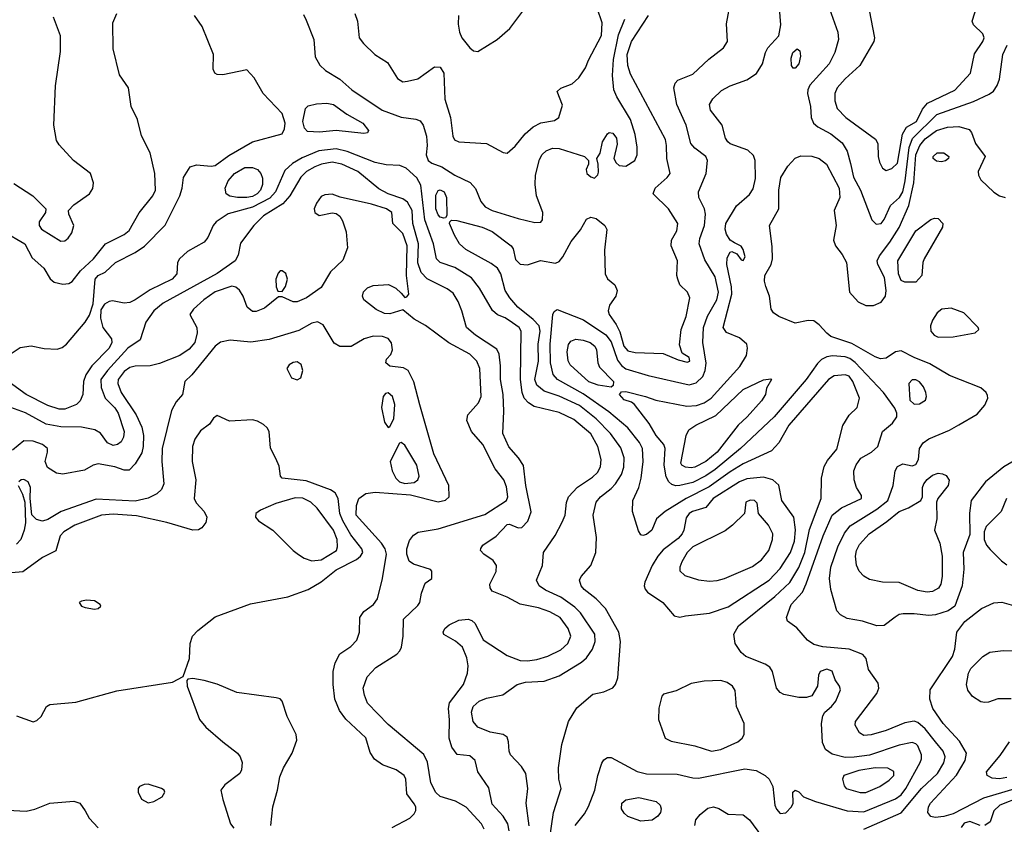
# Model space of a CAD drawing. Extents: x 1173029 to 1307123, y 522559 to 678521.
# Tile 303 of 623: x 1257903 to 1263201, y 551032 to 555362. Entities that reach past the tile are written whole.
import ezdxf

# ---------------------------------------------------------------- set-up
doc = ezdxf.new("R2010")
doc.units = 0

msp = doc.modelspace()

# ---------------------------------------------------------------- linework, layer by layer
at = {"layer": '0CON10XD'}
for points in [[(1260891.1, 551025), (1260941.3, 551088.7), (1260963.1, 551126.9), (1260998, 551215), (1261013.8, 551295), (1261035, 551360), (1261045, 551378), (1261065, 551392), (1261085, 551392), (1261225.9, 551315.9), (1261275, 551304.1), (1261441.1, 551301.1), (1261525, 551281.8), (1261555, 551280.9), (1261805, 551330.9), (1261865, 551320.8), (1261913.1, 551295), (1261934.7, 551274.7), (1261955.9, 551235.9), (1261966.2, 551135), (1261975, 551112.5), (1261995, 551090.6), (1262025, 551094.4), (1262055.7, 551125), (1262064.2, 551145), (1262062, 551205), (1262075, 551215.8), (1262095, 551206), (1262120.3, 551180.3), (1262184, 551154), (1262355, 551104.2), (1262445, 551098.8), (1262615, 551168.9), (1262645, 551190), (1262670.4, 551225), (1262747.7, 551365), (1262755.4, 551385), (1262754.7, 551405), (1262735, 551453.3), (1262725, 551464.5), (1262705, 551471.8), (1262635, 551457.4), (1262475.2, 551404.8), (1262392.6, 551392.6), (1262345, 551392), (1262275, 551409.2), (1262238.9, 551435), (1262221.6, 551471.6), (1262216.2, 551575), (1262224.5, 551615.5), (1262234.5, 551635.5), (1262270, 551665), (1262294, 551695), (1262320, 551755), (1262314, 551775), (1262290, 551810), (1262275, 551855.6), (1262245, 551866.2), (1262210, 551855), (1262200, 551835), (1262196.2, 551775), (1262165, 551724), (1262135.7, 551714.3), (1262095.5, 551714.5), (1262015, 551729.6), (1261995, 551740.5), (1261975.4, 551765), (1261953.5, 551853.5), (1261938.2, 551878.2), (1261914.1, 551894.1), (1261810.6, 551935), (1261785, 551956.7), (1261753.1, 552005), (1261745.4, 552055), (1261770.1, 552099.9), (1261965, 552258.1), (1262046.1, 552333.9), (1262095.6, 552414.4), (1262126.4, 552495), (1262152, 552618), (1262215.3, 552785), (1262217.6, 552895), (1262231.7, 552958.3), (1262249.7, 552990.3), (1262299.9, 553050.1), (1262332.3, 553177.7), (1262365, 553232.9), (1262408.1, 553275), (1262421.8, 553325), (1262386.2, 553415), (1262365, 553443.4), (1262345, 553450.8), (1262285, 553445.9), (1262254.2, 553425.8), (1262040.5, 553179.5), (1261988.2, 553085), (1261948.8, 553041.2), (1261795, 552971.6), (1261725, 552929.6), (1261612.5, 552847.5), (1261489.6, 552785), (1261376.2, 552715), (1261329.2, 552675), (1261303.3, 552615), (1261275, 552591.2), (1261256.4, 552586.4), (1261245, 552590), (1261232.1, 552612.1), (1261199.2, 552715), (1261202.2, 552775), (1261233.9, 552845), (1261245.8, 552894.2), (1261256.9, 552985), (1261254.7, 553055), (1261237.4, 553087.4), (1261175.2, 553165.2), (1261072.2, 553252.2), (1260935, 553348.7), (1260796.2, 553425), (1260772.9, 553452.9), (1260759.1, 553515), (1260757.8, 553615), (1260771.5, 553775), (1260779.1, 553790.9), (1260795, 553801.9), (1260936.9, 553746.9), (1261055.9, 553665.9), (1261085, 553628.9), (1261118.9, 553528.9), (1261140.6, 553500.6), (1261165, 553483), (1261285, 553447.5), (1261505, 553397.8), (1261542.6, 553407.4), (1261578, 553442), (1261591.7, 553475), (1261596.7, 553513.3), (1261579, 553625), (1261582, 553705), (1261603.6, 553766.4), (1261654.5, 553855), (1261662.6, 553895), (1261645, 553977.5), (1261589.2, 554069.2), (1261559.4, 554155), (1261562.8, 554185), (1261587.4, 554255), (1261592.5, 554315), (1261587.1, 554345), (1261557.7, 554405), (1261554.6, 554435), (1261596.2, 554535), (1261604.4, 554605), (1261594.4, 554625), (1261535, 554670.8), (1261514.7, 554695), (1261488, 554795), (1261438.5, 554905), (1261422.2, 554995), (1261429.7, 555020.3), (1261443.2, 555036.8), (1261525, 555068.6), (1261610.6, 555149.4), (1261689.7, 555210.3), (1261710.8, 555245), (1261705, 555340), (1261730, 555465)], [(1259706.7, 555395), (1259720, 555355), (1259728.8, 555265), (1259753.2, 555233.2), (1259813.3, 555175), (1259881.2, 555131.2), (1259936.2, 555045), (1259965, 555028), (1259988.6, 555031.4), (1260045, 555044.2), (1260135, 555108), (1260165, 555106), (1260185.5, 555075), (1260190, 554935), (1260220, 554835), (1260233.2, 554735), (1260243.1, 554715), (1260265, 554704.5), (1260415, 554696.7), (1260505, 554646.9), (1260525, 554644.2), (1260569.1, 554680.9), (1260622.3, 554747.7), (1260665, 554786.2), (1260706.8, 554806.8), (1260780.3, 554819.7), (1260803.8, 554835), (1260822.7, 554902.7), (1260794.4, 554975.6), (1260815, 554993.8), (1260875, 555017.5), (1260911.1, 555048.9), (1260946.9, 555103.1), (1260962.5, 555145), (1261033.1, 555276.9), (1261037.1, 555345), (1261010, 555425)], [(1260263.8, 555385), (1260262.3, 555337.7), (1260270, 555295), (1260281.9, 555265), (1260325, 555210), (1260345, 555194), (1260368.6, 555191.4), (1260472, 555255), (1260539.2, 555315), (1260615, 555416)], [(1262445, 551006.1), (1262646.3, 551093.7), (1262755, 551224.7), (1262841.8, 551305), (1262875, 551361.9), (1262881.8, 551395), (1262871.6, 551425), (1262830.3, 551475), (1262774.7, 551545), (1262735, 551579.2), (1262715, 551587.1), (1262665, 551578), (1262565, 551536.7), (1262485, 551513.8), (1262445, 551510), (1262420.8, 551525), (1262397.8, 551565), (1262399.5, 551585), (1262514.6, 551735), (1262525.4, 551765), (1262521.7, 551791.7), (1262469.4, 551865), (1262457.5, 551925), (1262440, 551945), (1262365, 551974.7), (1262225, 551986.8), (1262175, 552000), (1262142.2, 552022.2), (1262085, 552089.4), (1262033.8, 552125), (1262028.6, 552145), (1262054.6, 552215), (1262115, 552281.8), (1262134.2, 552325.8), (1262225.2, 552584.8), (1262274.8, 552695.2), (1262324.4, 552735.6), (1262432.5, 552785), (1262432.1, 552802.1), (1262405.7, 552845), (1262393.3, 552885), (1262391.5, 552935), (1262403.1, 552966.9), (1262428.5, 553001.5), (1262485.7, 553035), (1262519.2, 553065), (1262544.4, 553145), (1262599.1, 553190.9), (1262622.9, 553225), (1262621.9, 553245), (1262611.1, 553271.1), (1262550.5, 553355), (1262397.5, 553517.5), (1262369.2, 553539.2), (1262345, 553548.5), (1262276.7, 553553.3), (1262245, 553547.2), (1262216.7, 553533.3), (1262195, 553511.8), (1262135.3, 553425), (1261962.7, 553225), (1261781.2, 553055), (1261645, 552940.7), (1261595, 552906.9), (1261525, 552871.2), (1261455, 552854.8), (1261433.3, 552853.3), (1261411, 552861), (1261395.2, 552875.2), (1261381.5, 552901.5), (1261370.4, 552965), (1261376.6, 553055), (1261368.2, 553075), (1261326.8, 553125), (1261289.2, 553189.2), (1261210.9, 553290.9), (1261195, 553302.9), (1261155, 553316.9), (1261130, 553345), (1261141.1, 553358.9), (1261165, 553360.5), (1261270, 553335), (1261325, 553314.3), (1261492.5, 553282.5), (1261545, 553286.2), (1261585, 553300), (1261623.2, 553325), (1261777.1, 553495), (1261813.3, 553555), (1261819.4, 553595), (1261815.8, 553615), (1261775, 553649.4), (1261705, 553679.4), (1261687.8, 553705), (1261735.4, 553885), (1261732.9, 553925), (1261708.2, 554045), (1261708.8, 554081.2), (1261725, 554111.2), (1261735, 554113.8), (1261761.7, 554101.7), (1261785, 554070), (1261795, 554066.7), (1261805.7, 554085), (1261796, 554125), (1261785, 554142.5), (1261748.3, 554161.7), (1261725, 554176), (1261705, 554208), (1261698.7, 554235), (1261701.6, 554265), (1261760.2, 554359.8), (1261828.8, 554421.2), (1261848.8, 554451.2), (1261862, 554508), (1261860.7, 554605), (1261850.5, 554630.5), (1261820, 554660), (1261725, 554694.5), (1261713.1, 554705), (1261700.6, 554725), (1261683.3, 554795), (1261620, 554875), (1261613.5, 554905), (1261633.1, 554936.9), (1261679.1, 554980.9), (1261725, 555006.2), (1261815, 555037.7), (1261866.8, 555073.2), (1261899.6, 555125), (1261915.3, 555185), (1261929, 555211), (1261987.3, 555275), (1261997.8, 555335), (1261990.4, 555425)], [(1262251.5, 555445), (1262304.4, 555295.6), (1262308.5, 555255), (1262288, 555185), (1262258.2, 555125), (1262155, 555009.1), (1262142.9, 554985), (1262141.6, 554965), (1262158.2, 554895), (1262161.2, 554835), (1262173.5, 554805), (1262197.1, 554785), (1262267.6, 554747.6), (1262328.7, 554698.7), (1262354.6, 554655), (1262372.3, 554587.7), (1262390, 554515), (1262426.7, 554445), (1262487.1, 554285), (1262511.3, 554261.3), (1262537.5, 554265), (1262555, 554286), (1262588.5, 554361.5), (1262636.6, 554405), (1262655, 554436.2), (1262667.9, 554495), (1262688.4, 554675), (1262706.6, 554723.4), (1262838, 554852), (1263035, 554921.9), (1263118.9, 554961.1), (1263141.9, 554978.1), (1263162.1, 555007.9), (1263175, 555041.2), (1263193.3, 555175), (1263216, 555225)], [(1262472.8, 555412.8), (1262502.9, 555265), (1262498.6, 555245), (1262422.9, 555115), (1262345, 555044.6), (1262300.4, 554995), (1262288.5, 554965), (1262288.5, 554925), (1262300.8, 554885), (1262348.2, 554835), (1262508.3, 554718.3), (1262520, 554695), (1262522.2, 554625), (1262529.4, 554595), (1262545, 554563.8), (1262565, 554550), (1262595, 554560.8), (1262625, 554590.8), (1262653.3, 554746.7), (1262675, 554784.6), (1262728.3, 554815), (1262760.3, 554879.7), (1262788, 554912), (1262935, 554983.2), (1263019.4, 555075), (1263040.9, 555179.1), (1263085.5, 555245), (1263092.2, 555265), (1263085, 555285.8), (1263034.6, 555334.6), (1263028.1, 555355), (1263055, 555438)], [(1257814.6, 554224.6), (1257930.8, 554155), (1257970.5, 554080.5), (1258032.9, 554025), (1258067, 553967), (1258089.1, 553949.1), (1258135, 553939.5), (1258166.8, 553943.2), (1258185, 553952.5), (1258229.7, 554010.3), (1258299.2, 554075), (1258364.8, 554155.2), (1258465, 554206.1), (1258491.7, 554228.3), (1258545, 554323.5), (1258618.8, 554415), (1258633.8, 554445), (1258630.8, 554535), (1258605.5, 554645), (1258557.9, 554737.9), (1258536.2, 554825), (1258503.5, 554895), (1258488.5, 554995), (1258440, 555065), (1258405.6, 555205), (1258404.4, 555345), (1258425.4, 555394.6)], [(1257841.5, 553555), (1257905, 553598.5), (1257965, 553607.3), (1258035, 553592.5), (1258105, 553589.6), (1258131.9, 553598.1), (1258154.2, 553615.8), (1258255.6, 553734.4), (1258278.5, 553771.5), (1258297.3, 553832.7), (1258309.6, 553965), (1258324.5, 553985), (1258362.5, 554002.5), (1258417.5, 554055), (1258525, 554108.9), (1258575, 554142.5), (1258685, 554255.8), (1258764.6, 554415), (1258777.3, 554455), (1258785, 554513.3), (1258819.7, 554570.3), (1258855, 554580.6), (1258933.1, 554573.1), (1258955, 554576.8), (1259028.2, 554631.8), (1259155, 554705.5), (1259315, 554748.6), (1259328.4, 554775), (1259331.8, 554805), (1259315, 554857.1), (1259212.2, 554965), (1259165, 555048.8), (1259125, 555092.5), (1258995, 555066.2), (1258965, 555066.7), (1258952.5, 555075), (1258943.8, 555095), (1258945.8, 555175), (1258885.3, 555325.3), (1258844, 555384)], [(1257871.1, 554481.1), (1257974.4, 554415), (1258044.3, 554345), (1258041.4, 554325), (1258007.9, 554275), (1258008.5, 554255), (1258020.9, 554235), (1258125, 554170), (1258145, 554172), (1258163.2, 554186.8), (1258182.9, 554215), (1258194.4, 554255), (1258167.1, 554315), (1258165.7, 554335), (1258194.1, 554365.9), (1258278.8, 554425), (1258295.8, 554454.2), (1258300, 554485), (1258283.8, 554535), (1258192.7, 554605), (1258115, 554688.9), (1258101.2, 554711.2), (1258086.1, 554795), (1258094.7, 555005.3), (1258121.7, 555191.7), (1258123.3, 555275), (1258084, 555375)], [(1259429.2, 555389.2), (1259445, 555359.2), (1259485.3, 555255), (1259492.3, 555162.3), (1259517.9, 555117.9), (1259548.8, 555088.8), (1259625, 555041.5), (1259689.4, 554985), (1259853.5, 554875), (1259955, 554836.7), (1260035, 554826.7), (1260057, 554817), (1260073.6, 554793.6), (1260090.9, 554735), (1260094.6, 554685.4), (1260090, 554635), (1260100, 554605), (1260120.5, 554590.5), (1260175, 554570.8), (1260245, 554526.2), (1260326.2, 554486.2), (1260355, 554453.3), (1260383.7, 554383.7), (1260408.1, 554355), (1260445.8, 554335), (1260585, 554292), (1260675, 554270), (1260707.7, 554272.3), (1260715.9, 554284.1), (1260718.1, 554325), (1260682.8, 554415), (1260675.9, 554475), (1260677.6, 554525), (1260700.4, 554609.6), (1260714.1, 554635.9), (1260735, 554657.1), (1260770.2, 554669.8), (1260805, 554668.2), (1260941.2, 554625), (1260963.3, 554605), (1260962.5, 554585), (1260950, 554555), (1260954, 554535), (1260975, 554516.7), (1260995, 554510), (1261013.6, 554526.4), (1261017.7, 554542.3), (1261016.2, 554585), (1261007.5, 554615), (1261025.6, 554644.4), (1261038.8, 554705), (1261065, 554748.5), (1261075, 554754.5), (1261095, 554752.2), (1261114.5, 554725), (1261117.6, 554692.4), (1261100, 554615), (1261111.5, 554591.5), (1261128.1, 554578.1), (1261165, 554574.4), (1261212.5, 554605), (1261225.5, 554634.5), (1261225.6, 554675.6), (1261213.6, 554745), (1261189.7, 554825), (1261116.2, 554946.2), (1261099.7, 554985), (1261091.7, 555061.7), (1261097.2, 555147.2), (1261125, 555281.1), (1261159.2, 555365)], [(1260751.8, 550935), (1260774.7, 551095.3), (1260815.8, 551225), (1260804.2, 551275), (1260802.5, 551335), (1260820.7, 551460.7), (1260855.6, 551584.4), (1260900.7, 551659.3), (1260987.3, 551732.7), (1261045, 551744), (1261094.5, 551765.5), (1261109.4, 551785), (1261120.6, 551819.4), (1261134.7, 552015), (1261127.1, 552065), (1261055, 552193.1), (1261004.7, 552244.7), (1260939.5, 552295), (1260923.5, 552315), (1260915.6, 552345), (1260924.6, 552365.4), (1260975.4, 552424.6), (1261003.5, 552495), (1261006.2, 552575), (1260988.2, 552695), (1261004.6, 552765), (1261027.7, 552795), (1261085, 552838.7), (1261109.3, 552865), (1261140.7, 552915), (1261153.9, 552953.9), (1261154.7, 553004.7), (1261138.1, 553058.1), (1261081.2, 553135), (1261004.6, 553214.6), (1260914, 553285), (1260805, 553336), (1260725, 553363.3), (1260685.1, 553395.1), (1260673.7, 553425), (1260694.3, 553525), (1260692.3, 553615), (1260704, 553685), (1260697, 553715), (1260665, 553748.9), (1260583.4, 553815), (1260540, 553865), (1260515.3, 553905), (1260491.8, 553995), (1260474, 554024), (1260440, 554050), (1260303.5, 554125), (1260269.5, 554155), (1260241.7, 554201.7), (1260216, 554265), (1260216.7, 554275), (1260226.2, 554283.8), (1260255, 554281.1), (1260391.2, 554245), (1260445, 554222.3), (1260548, 554145), (1260558.3, 554128.3), (1260571.1, 554071.1), (1260595, 554045.7), (1260635, 554042.2), (1260705, 554066.9), (1260785, 554051.5), (1260805, 554061.5), (1260824.8, 554085.2), (1260870.8, 554169.2), (1260919.4, 554230.6), (1260951.8, 554288.2), (1260975, 554298.9), (1261005, 554291.8), (1261051.4, 554255), (1261062.1, 554232.1), (1261048.9, 554121.1), (1261053.3, 553995), (1261065, 553968), (1261105.7, 553935), (1261117.5, 553905), (1261109.6, 553875), (1261076.7, 553825), (1261069.3, 553795), (1261074.1, 553775), (1261111.5, 553721.5), (1261132.8, 553682.8), (1261152.7, 553605), (1261175, 553579.4), (1261215, 553570.6), (1261365, 553565.8), (1261445, 553530.8), (1261495, 553518.8), (1261508, 553525), (1261505, 553543.3), (1261467.5, 553567.5), (1261452.7, 553612.7), (1261461.2, 553695), (1261489.2, 553765), (1261508.8, 553865), (1261496, 553895), (1261455.5, 553935.5), (1261443.1, 553965), (1261438.9, 553985), (1261442.9, 554065), (1261408.8, 554145), (1261409.6, 554175), (1261438.2, 554225), (1261444.5, 554265), (1261393.1, 554345), (1261310.8, 554425), (1261322.5, 554455), (1261386.6, 554513.4), (1261401.9, 554535), (1261384.6, 554614.6), (1261383.8, 554685), (1261377, 554717), (1261188.7, 555068.7), (1261174.1, 555115), (1261171.8, 555175), (1261195.4, 555245), (1261285.5, 555384.5)], [(1262075, 555101.2), (1262065, 555101.2), (1262056.2, 555115), (1262052.9, 555155), (1262063.1, 555185), (1262086, 555206), (1262101.2, 555195), (1262104.3, 555165), (1262094.2, 555125), (1262075, 555101.2)], [(1259755, 554748.8), (1259605, 554766.2), (1259516.7, 554756.7), (1259450.6, 554760.6), (1259435, 554778.8), (1259426.4, 554815), (1259440.6, 554885), (1259455, 554898.1), (1259500.2, 554909.8), (1259555, 554912.1), (1259592, 554905), (1259663, 554853), (1259750, 554805), (1259778.8, 554765), (1259775, 554752.5), (1259755, 554748.8)], [(1262555, 552102), (1262515, 552100.8), (1262437.5, 552125), (1262355, 552139.4), (1262318.7, 552158.7), (1262300.3, 552180.3), (1262266.4, 552295), (1262259.6, 552355), (1262266.6, 552415), (1262304.2, 552525), (1262340.8, 552599.2), (1262371.8, 552638.2), (1262515, 552727.2), (1262574.1, 552775), (1262603.2, 552855), (1262612.5, 552935), (1262625, 552958.1), (1262655, 552972.2), (1262705, 552960.9), (1262725, 552967.8), (1262738.9, 552995), (1262744.7, 553055), (1262764.8, 553085.2), (1262795, 553106.8), (1262905, 553152.8), (1262955, 553182.5), (1263055, 553240), (1263095, 553287.1), (1263111.2, 553325), (1263110.2, 553340.2), (1263103.5, 553355), (1263075, 553380.5), (1262905, 553447.8), (1262800.4, 553510.4), (1262715, 553543.5), (1262645, 553580.3), (1262615, 553574.1), (1262565, 553540.7), (1262535, 553537.2), (1262505, 553548.4), (1262379.9, 553619.9), (1262267.9, 553657.9), (1262244.8, 553674.8), (1262205, 553720.6), (1262175, 553741.1), (1262145, 553743.7), (1262075, 553729.5), (1261988.1, 553765), (1261959.4, 553785), (1261945.6, 553805), (1261936.5, 553875), (1261917.1, 553927.1), (1261909.6, 553955), (1261912, 553985), (1261945.3, 554045), (1261953.6, 554075), (1261952.3, 554142.3), (1261936.9, 554255), (1261987.8, 554345), (1261986.7, 554445), (1261997.7, 554512.3), (1262035, 554574.3), (1262075, 554617.5), (1262105, 554630), (1262165, 554628.5), (1262205, 554614.5), (1262243.7, 554583.7), (1262311.6, 554455), (1262315.9, 554405), (1262284.4, 554335), (1262296.7, 554255), (1262281.5, 554175), (1262291.5, 554145), (1262328.5, 554098.5), (1262352.1, 554055), (1262367.5, 553895), (1262413.4, 553843.4), (1262455, 553824.1), (1262496.5, 553823.5), (1262537.8, 553842.2), (1262561.3, 553875), (1262565.7, 553905), (1262555.7, 553975), (1262519.6, 554045), (1262516.8, 554065), (1262528.6, 554091.4), (1262585, 554164), (1262635.7, 554244.3), (1262687.1, 554362.9), (1262713.5, 554485), (1262725.1, 554634.9), (1262745.2, 554685), (1262775, 554720.8), (1262835, 554765.6), (1262895, 554783.7), (1262956.6, 554786.6), (1263010.6, 554770.6), (1263024.4, 554754.4), (1263045.5, 554695), (1263096.7, 554625), (1263060.4, 554545), (1263061.8, 554525), (1263075, 554499.4), (1263144.5, 554434.5), (1263175, 554414.1), (1263205, 554405.9)], [(1260643.7, 551023.7), (1260628.2, 551145), (1260636.8, 551225), (1260625.8, 551305.8), (1260603.1, 551343.1), (1260544.4, 551405), (1260535.6, 551425.6), (1260532.9, 551475), (1260525, 551501.2), (1260504.5, 551514.5), (1260435, 551527.1), (1260368.6, 551555), (1260342.2, 551585), (1260334.4, 551635), (1260341.9, 551665), (1260375, 551694.4), (1260415, 551710.4), (1260501.7, 551728.3), (1260580, 551785), (1260624.1, 551795.9), (1260725, 551801.8), (1260805, 551831.5), (1260926, 551904), (1260951.7, 551928.3), (1260985.5, 551975), (1260999.6, 552015), (1260998.2, 552055), (1260920.1, 552170.1), (1260890.1, 552200.1), (1260815, 552254.2), (1260732.2, 552292.2), (1260698.1, 552315), (1260684.2, 552345), (1260716.7, 552425), (1260721.1, 552495), (1260783.5, 552586.5), (1260822.4, 552657.6), (1260836.9, 552695), (1260845.4, 552764.6), (1260856.4, 552795), (1260903.5, 552846.5), (1260985, 552900), (1261010.9, 552925), (1261027.5, 552955), (1261030.7, 552995), (1261012.8, 553065), (1260975, 553132.5), (1260885, 553210.4), (1260805, 553248.6), (1260671, 553281), (1260640.1, 553300.1), (1260616.8, 553325), (1260605.7, 553355.7), (1260597.8, 553425), (1260601.1, 553685), (1260590.8, 553705), (1260555, 553730.8), (1260515, 553757.5), (1260473.4, 553773.4), (1260446.9, 553796.9), (1260376.6, 553916.6), (1260333.3, 553973.3), (1260245, 554028), (1260165, 554056.2), (1260146.2, 554075), (1260129.2, 554155), (1260082.7, 554285), (1260061.9, 554471.9), (1260040.2, 554510.2), (1259983, 554563), (1259947.5, 554577.5), (1259875, 554580.4), (1259815, 554593.5), (1259665, 554651.9), (1259605, 554667.3), (1259512.9, 554657.1), (1259422.2, 554617.8), (1259371.3, 554588.7), (1259329.1, 554550.9), (1259278.9, 554435), (1259248.6, 554401.4), (1259155, 554352.8), (1259025, 554317.9), (1258960, 554275), (1258943.1, 554255), (1258915, 554190.8), (1258895.9, 554164.1), (1258805.3, 554114.7), (1258761.9, 554075), (1258752.5, 554055), (1258748.5, 553995), (1258722.5, 553965), (1258605, 553908.9), (1258525, 553854), (1258495, 553840), (1258465, 553837.3), (1258401.4, 553848.6), (1258383.9, 553846.1), (1258358.8, 553831.2), (1258340.2, 553799.8), (1258337.5, 553755), (1258350, 553705), (1258396.1, 553645), (1258399.1, 553625), (1258384.8, 553595.2), (1258291.6, 553498.4), (1258258.3, 553451.7), (1258245.3, 553415), (1258242.8, 553345), (1258228.7, 553311.3), (1258208.3, 553291.7), (1258145, 553266), (1258115, 553265.3), (1258055, 553285.3), (1257938.2, 553345), (1257826.7, 553425)], [(1262862.4, 554597.6), (1262835, 554600.5), (1262817.1, 554615), (1262816.9, 554625), (1262840, 554645), (1262875.4, 554645.4), (1262902, 554625), (1262900, 554615), (1262885, 554603.1), (1262862.4, 554597.6)], [(1260536.9, 550996.9), (1260529.7, 551035), (1260505, 551076.5), (1260445, 551140.8), (1260427.7, 551227.7), (1260368.6, 551315), (1260354, 551375), (1260325, 551400), (1260257.3, 551407.3), (1260227.4, 551447.4), (1260213.1, 551495), (1260216.2, 551593.8), (1260209.6, 551655), (1260215.2, 551685), (1260291.1, 551785), (1260311.9, 551845), (1260315.4, 551885), (1260307.8, 551927.8), (1260285.4, 551985.4), (1260247.2, 552017.2), (1260185, 552053.3), (1260181.2, 552065), (1260191.2, 552085), (1260214.3, 552105.7), (1260265, 552130), (1260315, 552135.6), (1260335, 552129.2), (1260352.7, 552112.7), (1260395.8, 552025), (1260525, 551940.5), (1260595, 551913.5), (1260635, 551911.9), (1260685, 551919.2), (1260745, 551936.7), (1260815, 551970), (1260851.8, 552005), (1260867.5, 552045), (1260854.6, 552085), (1260810, 552145), (1260755, 552175.8), (1260695, 552196.2), (1260595, 552216.1), (1260525, 552253.6), (1260445, 552285.8), (1260433.8, 552303.8), (1260432.7, 552325), (1260466.9, 552393.1), (1260468.2, 552425), (1260451.2, 552451.2), (1260400, 552485), (1260382.9, 552505), (1260383.4, 552516.6), (1260395.5, 552534.5), (1260466.7, 552583.3), (1260525, 552645.7), (1260537.9, 552647.9), (1260585, 552628), (1260605, 552630), (1260637.4, 552662.6), (1260655.7, 552714.3), (1260625.5, 552855), (1260612.8, 552962.8), (1260586.9, 553005), (1260535, 553064.2), (1260501.6, 553135), (1260508.4, 553255), (1260503.3, 553345), (1260490.5, 553425), (1260489.2, 553499.2), (1260482.2, 553562.2), (1260469.7, 553589.7), (1260355, 553663.5), (1260306.2, 553705), (1260282.1, 553795), (1260262.1, 553845), (1260235, 553890), (1260203.5, 553913.5), (1260095, 553968.1), (1260062.4, 554002.4), (1260044.3, 554054.3), (1260047.8, 554155), (1260018.7, 554265), (1260013.9, 554335), (1259989.8, 554379.8), (1259965, 554398), (1259885, 554425.8), (1259835, 554451.6), (1259721.5, 554545), (1259635.5, 554585), (1259585, 554594.8), (1259526, 554584), (1259490.1, 554569.9), (1259445.3, 554545), (1259414.7, 554515), (1259356.5, 554415), (1259319, 554371), (1259215, 554305.8), (1259163.2, 554255), (1259090.9, 554159.1), (1259079.2, 554095), (1259062.9, 554065), (1258965, 553995.9), (1258675, 553836.3), (1258623.8, 553795), (1258582.3, 553735), (1258551.5, 553638.5), (1258485, 553594.1), (1258376.1, 553475), (1258340.2, 553425), (1258341.9, 553381.9), (1258363.4, 553325), (1258414, 553274), (1258433, 553245), (1258464.5, 553145), (1258461.1, 553115), (1258449.1, 553090.9), (1258428.8, 553075), (1258405, 553070), (1258374.7, 553084.7), (1258337, 553137), (1258308, 553155), (1258235, 553169.2), (1258125, 553171.1), (1258045.2, 553185.2), (1257935, 553245.8), (1257835, 553282.2)], [(1259074.5, 554404.5), (1259032.9, 554412.9), (1259014.5, 554425), (1259008.9, 554455), (1259025, 554494.4), (1259058.5, 554535), (1259115, 554565.8), (1259155, 554567.5), (1259181.5, 554555), (1259200, 554535), (1259208.8, 554508.8), (1259210, 554475), (1259197.9, 554445), (1259179.7, 554425), (1259155, 554411.3), (1259125, 554404.8), (1259074.5, 554404.5)], [(1260401.2, 551005), (1260386.9, 551035), (1260305, 551124.4), (1260246.9, 551156.9), (1260165, 551182.1), (1260142.6, 551202.6), (1260115.2, 551255), (1260097, 551367), (1260077.4, 551407.4), (1259885, 551568.5), (1259775, 551684.3), (1259757.4, 551727.4), (1259750.9, 551765), (1259772.5, 551825), (1259818.9, 551875), (1259932.1, 551947.9), (1259948.8, 551965), (1259958, 551985), (1259965.6, 552045), (1259968.6, 552135), (1260045, 552208.8), (1260055.8, 552225), (1260064.2, 552275.8), (1260085, 552330), (1260120, 552355), (1260120, 552395), (1260113, 552403), (1260021.1, 552431.1), (1259997.8, 552447.8), (1259985.5, 552485), (1259985.5, 552515), (1260000.6, 552559.4), (1260022.4, 552587.6), (1260046.8, 552603.2), (1260155, 552621.5), (1260405, 552698.9), (1260522, 552775), (1260529.2, 552795), (1260522.1, 552847.9), (1260507.9, 552885), (1260461.2, 552945), (1260395.5, 553075), (1260334.3, 553145), (1260308, 553205), (1260314.2, 553235), (1260370.6, 553299.4), (1260385.4, 553334.6), (1260378.9, 553485), (1260362.9, 553525), (1260325, 553561.3), (1260212.4, 553622.4), (1260085.9, 553715.9), (1260025, 553750), (1259965, 553800), (1259895, 553778.8), (1259865, 553781.5), (1259821.7, 553801.7), (1259754.3, 553855), (1259747.1, 553875), (1259752.2, 553897.8), (1259775, 553919.5), (1259805, 553931.5), (1259886.5, 553936.5), (1259927.3, 553917.3), (1259955, 553890), (1259975, 553867.5), (1259985, 553870), (1259997.5, 553885), (1259984.7, 553984.7), (1259987.7, 554145), (1259965, 554211.2), (1259911.4, 554265), (1259904.3, 554325), (1259877.1, 554345), (1259795, 554370), (1259627.3, 554407.3), (1259585, 554422.5), (1259545, 554420), (1259525, 554410), (1259499.2, 554375), (1259488, 554345), (1259491.2, 554325), (1259515, 554308), (1259585, 554323.5), (1259605, 554319.5), (1259625.3, 554305.3), (1259640.4, 554280.4), (1259659.6, 554219.6), (1259667.3, 554135), (1259642.4, 554067.6), (1259575.7, 554004.3), (1259525, 553920), (1259446, 553865), (1259395, 553843.1), (1259374.3, 553844.3), (1259315, 553870), (1259295, 553870), (1259219.7, 553810.3), (1259175, 553790.8), (1259155, 553791.4), (1259127.5, 553815), (1259104.6, 553875), (1259085.7, 553905.7), (1259065, 553922.3), (1259045, 553928), (1258955, 553897.8), (1258892.9, 553855), (1258838.5, 553805), (1258817.5, 553775), (1258855.4, 553705.4), (1258857.2, 553677.2), (1258844.6, 553625), (1258815, 553588.8), (1258765, 553555.3), (1258655, 553511.3), (1258605, 553499.3), (1258525, 553497.1), (1258495, 553489.5), (1258465, 553468.6), (1258432.9, 553425), (1258431.7, 553405), (1258449.7, 553355), (1258530.2, 553235), (1258559.6, 553169.6), (1258568.7, 553125), (1258568, 553065), (1258559.3, 553030.7), (1258525, 552972.5), (1258491.7, 552938.3), (1258465, 552938), (1258415, 552955.5), (1258325, 552971.5), (1258298.8, 552965), (1258251.9, 552938.1), (1258135, 552916.1), (1258101.5, 552921.5), (1258051.7, 552951.7), (1258039.1, 552985), (1258053.3, 553035), (1258051.9, 553055), (1258025.7, 553075), (1257975, 553093.8), (1257924.6, 553095.4), (1257865, 553045.5)], [(1260185, 554293.8), (1260165, 554299.4), (1260155, 554311.1), (1260142, 554345), (1260142.5, 554417.5), (1260155, 554443.5), (1260165, 554447.1), (1260187.1, 554435), (1260199.2, 554405), (1260201.2, 554308.8), (1260193.9, 554296.1), (1260185, 554293.8)], [(1262725, 553949.4), (1262665, 553949.5), (1262645, 553957.8), (1262630.5, 553995), (1262628.2, 554065), (1262725, 554225.6), (1262805, 554287.1), (1262825, 554294), (1262845, 554292), (1262870, 554265), (1262867.5, 554245), (1262769.4, 554075), (1262761.9, 554055), (1262756.9, 553985), (1262725, 553949.4)], [(1259315, 553900), (1259333.6, 553926.4), (1259344, 553965), (1259335, 553996.7), (1259315, 554011.2), (1259305, 554010), (1259292.7, 553997.3), (1259281.2, 553965), (1259282.5, 553925), (1259291.7, 553901.7), (1259315, 553900)], [(1262845, 553653.5), (1262925, 553654.6), (1263043.3, 553676.7), (1263063.8, 553695), (1263060, 553705), (1262982, 553785), (1262915, 553809.6), (1262865, 553804.4), (1262839.4, 553785), (1262815, 553744.2), (1262803.3, 553715), (1262805.3, 553685.3), (1262823.6, 553663.6), (1262845, 553653.5)], [(1259907.5, 551015), (1260002.5, 551065), (1260025, 551087.5), (1260033.6, 551106.4), (1260033.8, 551125), (1260025, 551142.5), (1259985.9, 551195.9), (1259980, 551275), (1259972, 551295), (1259928, 551325), (1259855, 551351.1), (1259812.2, 551382.2), (1259788.3, 551418.3), (1259765, 551497.1), (1259657.1, 551597.1), (1259622.9, 551645), (1259599.1, 551705), (1259589.5, 551785), (1259589.5, 551855), (1259599.7, 551900.3), (1259625, 551948.8), (1259685, 551988), (1259717.4, 552022.6), (1259730.6, 552065), (1259732.2, 552145), (1259755, 552178), (1259806.2, 552215), (1259828.8, 552245), (1259855.5, 552354.5), (1259875.8, 552485), (1259869.7, 552515), (1259849.3, 552545), (1259713.9, 552695), (1259715, 552747.5), (1259728.1, 552785), (1259765, 552811.5), (1259815, 552819.6), (1260004.9, 552804.9), (1260155, 552766.9), (1260194.6, 552775.4), (1260214.2, 552795), (1260211.9, 552855), (1260131.8, 553025), (1260055, 553288.8), (1260023.9, 553413.9), (1259993.3, 553473.3), (1259967.6, 553487.6), (1259895, 553498.1), (1259873.1, 553515), (1259875.8, 553535), (1259900, 553560), (1259909.2, 553585), (1259903.7, 553623.7), (1259886, 553646), (1259855, 553657.2), (1259805, 553658.7), (1259756.3, 553643.7), (1259687, 553603), (1259625, 553603.5), (1259595, 553621.5), (1259535, 553719.6), (1259505.8, 553735.8), (1259475, 553728), (1259405, 553690), (1259245, 553641.1), (1259146.1, 553626.1), (1259035, 553637.7), (1258983.8, 553626.2), (1258955, 553604.5), (1258829.7, 553450.3), (1258791.4, 553415), (1258778, 553345), (1258744, 553305), (1258720.5, 553259.5), (1258670, 553055), (1258668, 552985), (1258678.8, 552865), (1258665.9, 552834.1), (1258640.3, 552809.7), (1258593.3, 552786.7), (1258525, 552771.2), (1258315, 552781.4), (1258125.2, 552714.8), (1258055, 552672.4), (1258025, 552663.9), (1257993.1, 552673.1), (1257968.1, 552698.1), (1257959.2, 552785), (1257961.9, 552845), (1257948.6, 552875), (1257925, 552887.5), (1257910, 552885), (1257898, 552875)], [(1261085, 553384), (1261015, 553395.3), (1260965, 553413.7), (1260865.5, 553505), (1260853.3, 553526.7), (1260847.9, 553575), (1260856, 553614), (1260868.4, 553631.6), (1260895, 553642.1), (1260935, 553636.5), (1260971.9, 553625), (1260997.1, 553605), (1261006.8, 553585), (1261013.8, 553515), (1261021.9, 553491.9), (1261097.5, 553415), (1261096.9, 553393.1), (1261085, 553384)], [(1259395, 553424.4), (1259415.7, 553435), (1259425.5, 553475), (1259417.2, 553507.2), (1259395, 553520), (1259375, 553517.1), (1259353.3, 553505), (1259340, 553485), (1259366.2, 553435), (1259395, 553424.4)], [(1261515, 552950), (1261484.7, 552954.7), (1261465.7, 552965), (1261460, 552975), (1261488.1, 553125), (1261503.9, 553155), (1261540.1, 553179.9), (1261648.1, 553231.9), (1261795, 553372), (1261905, 553423.8), (1261945, 553430), (1261947.5, 553425), (1261921.7, 553378.3), (1261916.4, 553345), (1261895, 553310.5), (1261817.9, 553225), (1261769.3, 553180.7), (1261654.9, 553035.1), (1261595, 552984.7), (1261535, 552953.8), (1261515, 552950)], [(1262715, 553292.5), (1262745, 553294.2), (1262776, 553315), (1262781.4, 553335), (1262778.1, 553355), (1262765, 553386), (1262745, 553412.9), (1262725, 553423.5), (1262705, 553423.1), (1262687.5, 553405), (1262693.1, 553315), (1262715, 553292.5)], [(1259885, 553167.5), (1259895, 553172.5), (1259916.8, 553213.2), (1259920.9, 553290.9), (1259908.5, 553335), (1259885, 553353.5), (1259870.3, 553349.7), (1259858.2, 553335), (1259848.9, 553275), (1259865, 553196.7), (1259885, 553167.5)], [(1257885, 551615.8), (1257975, 551582.5), (1257995, 551590), (1258018.3, 551611.7), (1258047.5, 551665), (1258065, 551676.2), (1258205, 551689.4), (1258425, 551750.8), (1258725, 551797.1), (1258782.5, 551827.5), (1258816.4, 551923.6), (1258820, 552005), (1258833.3, 552045), (1258861.9, 552075), (1258955, 552149.1), (1259145, 552218.9), (1259345, 552255.5), (1259455, 552296.4), (1259525, 552336.8), (1259605, 552400.9), (1259715, 552457.5), (1259737.3, 552475), (1259749.2, 552495), (1259743.1, 552515), (1259685, 552588.9), (1259641, 552665), (1259625.9, 552705), (1259616.5, 552785), (1259600, 552815), (1259575, 552831.6), (1259445, 552879.7), (1259314.3, 552894.3), (1259306, 552905), (1259299.3, 552959.3), (1259280.2, 553000.2), (1259253, 553057), (1259244.4, 553145), (1259234.3, 553165), (1259215, 553182.9), (1259182, 553202), (1259155, 553208.5), (1259032.3, 553202.3), (1258965, 553231.2), (1258945, 553216.7), (1258923.3, 553185), (1258875, 553150), (1258845.4, 553104.6), (1258832.7, 553065), (1258830.5, 552985), (1258850.5, 552885), (1258842.5, 552785), (1258851.5, 552761.5), (1258896.2, 552715), (1258910.4, 552685), (1258904.6, 552655.4), (1258882.6, 552627.4), (1258865, 552617.5), (1258835, 552615.5), (1258695, 552656.5), (1258531.6, 552691.6), (1258405, 552701.4), (1258343.8, 552695), (1258199.1, 552640.9), (1258140.6, 552605), (1258120, 552585), (1258096.6, 552503.4), (1258025, 552468.5), (1257920, 552390), (1257755, 552377.1)], [(1259975, 552866.2), (1260025, 552872), (1260045.6, 552885), (1260051.8, 552905), (1260040, 552965), (1259975, 553072.5), (1259955, 553086.2), (1259946.1, 553083.9), (1259895.5, 552985), (1259906.9, 552935), (1259926.1, 552895), (1259945.6, 552875), (1259975, 552866.2)], [(1263275, 553001.2), (1263198.8, 552955), (1263098.8, 552875), (1263022.7, 552775), (1263012.8, 552707.2), (1263015, 552591.2), (1262978.5, 552495), (1262982, 552405), (1262973.3, 552315), (1262934.3, 552205.7), (1262898.5, 552181.5), (1262831, 552159), (1262795, 552155.8), (1262715, 552165.3), (1262655.5, 552164.5), (1262635, 552160.6), (1262612.9, 552147.1), (1262555, 552102)], [(1261455, 552146.9), (1261485, 552154.4), (1261615, 552168.5), (1261715, 552202.4), (1261935, 552345.9), (1261995, 552408.2), (1262050.5, 552495), (1262071, 552555), (1262077, 552617), (1262068.9, 552685), (1262003.1, 552775), (1261987.3, 552857.3), (1261955.8, 552885), (1261905, 552899.4), (1261815, 552891), (1261775, 552874.8), (1261634.6, 552785), (1261593.8, 552736.2), (1261522.2, 552715), (1261505, 552704.6), (1261488.4, 552681.6), (1261476, 552615), (1261466.7, 552595), (1261445, 552570), (1261365, 552508.4), (1261336.5, 552475), (1261306.2, 552425), (1261267.1, 552335), (1261263.6, 552315), (1261267.6, 552297.6), (1261280.7, 552280.7), (1261362.9, 552225), (1261423.9, 552153.9), (1261455, 552146.9)], [(1262785, 552281.8), (1262735, 552290.8), (1262635, 552332.5), (1262544.7, 552334.7), (1262475, 552349.6), (1262445, 552366.5), (1262418.8, 552395), (1262405.9, 552425.9), (1262399.7, 552475), (1262404.7, 552505), (1262421.9, 552538.1), (1262473.8, 552595), (1262569.1, 552660.9), (1262635, 552715.9), (1262685, 552735.4), (1262751.2, 552775), (1262760.8, 552795), (1262761.2, 552845), (1262767.9, 552865), (1262785, 552887.7), (1262815, 552910.4), (1262845, 552920.9), (1262868, 552918), (1262888.5, 552908.5), (1262904.2, 552884.2), (1262898.1, 552855), (1262842.5, 552785), (1262835.7, 552765), (1262838.1, 552675), (1262824.1, 552614.1), (1262852.9, 552545), (1262866.9, 552475), (1262866.9, 552365), (1262859.4, 552325), (1262846.7, 552303.3), (1262815, 552284.5), (1262785, 552281.8)], [(1257894.2, 552855), (1257918.6, 552808.6), (1257930, 552765), (1257933.3, 552655), (1257927.5, 552615), (1257908.7, 552565), (1257885, 552539.6)], [(1259475, 552449.3), (1259525, 552454.7), (1259607.5, 552505), (1259613.4, 552525), (1259611.7, 552565), (1259591.9, 552615), (1259502.8, 552732.8), (1259470, 552765), (1259426.8, 552786.8), (1259385, 552789), (1259280.8, 552759.2), (1259197.9, 552722.1), (1259174.3, 552705), (1259171.9, 552685), (1259187.1, 552665), (1259264.7, 552614.7), (1259374.6, 552504.6), (1259403.1, 552483.1), (1259434.1, 552464.1), (1259475, 552449.3)], [(1261615, 552340), (1261655, 552343.1), (1261695.9, 552354.1), (1261845, 552418.8), (1261895, 552455.5), (1261933.2, 552505), (1261954, 552565), (1261954.6, 552595), (1261932.3, 552642.3), (1261878, 552705), (1261870.5, 552760.5), (1261856.7, 552775), (1261833.6, 552776.4), (1261810, 552765), (1261802, 552705), (1261738.8, 552641.2), (1261698, 552612), (1261525, 552524.7), (1261493.9, 552495), (1261465.4, 552445), (1261454.4, 552415), (1261455.6, 552395.6), (1261480.9, 552370.9), (1261555, 552347.5), (1261615, 552340)], [(1263212.3, 552785), (1263183.1, 552715), (1263103.2, 552635), (1263092.6, 552605), (1263092.8, 552565), (1263104.7, 552534.7), (1263125, 552510), (1263185, 552450), (1263215, 552428.6)], [(1258305, 552190), (1258325, 552193.3), (1258340, 552205), (1258336.7, 552215), (1258305, 552234), (1258261.7, 552238.3), (1258235, 552233.3), (1258223.3, 552225), (1258235, 552206.7), (1258255, 552198), (1258305, 552190)], [(1262828.5, 551068.5), (1262804.5, 551074.5), (1262788.9, 551095), (1262792.1, 551125), (1262803.1, 551145), (1262944.2, 551295.8), (1262990.3, 551375), (1262996.9, 551415), (1262959.2, 551479.2), (1262871.2, 551575), (1262816.4, 551655), (1262799.4, 551705), (1262802.5, 551755), (1262921.1, 551935), (1262934.7, 551975), (1262945.9, 552065), (1262987.3, 552122.7), (1263077.1, 552192.9), (1263145, 552222.9), (1263187.4, 552227.4), (1263275, 552202.5)], [(1263237.4, 551707.4), (1263165, 551707.8), (1263115, 551688.6), (1263095, 551687.1), (1263075, 551691.4), (1263029.7, 551719.7), (1263005, 551753.8), (1262996.7, 551785), (1263008.2, 551845), (1263019.8, 551870.2), (1263085, 551934.4), (1263122.4, 551957.6), (1263195, 551967.3), (1263335, 551963.8)], [(1259254.5, 551025), (1259264, 551125), (1259290.7, 551215), (1259302, 551288), (1259322, 551335), (1259368.6, 551415), (1259394.3, 551485), (1259390.6, 551515), (1259342.4, 551612.4), (1259315.7, 551695), (1259305, 551706.2), (1259283, 551713), (1259071.7, 551741.7), (1258965, 551786.5), (1258895, 551806.5), (1258834.1, 551815.9), (1258807.5, 551812.5), (1258802.5, 551805), (1258804, 551775), (1258871.1, 551595), (1258903.9, 551553.9), (1258996, 551476), (1259074.1, 551414.1), (1259089.5, 551395), (1259100, 551365), (1259096.5, 551325), (1259087.5, 551305), (1259006.2, 551245), (1258985.4, 551215), (1258995.5, 551164.5), (1259036.6, 551035), (1259055, 551010.4)], [(1261625, 551425.5), (1261675, 551434.6), (1261767.5, 551475), (1261790.8, 551495), (1261800, 551515), (1261801.2, 551575), (1261760, 551665), (1261752.7, 551752.7), (1261738.8, 551775), (1261710, 551795), (1261675.5, 551805.5), (1261585, 551802.1), (1261515, 551790), (1261435, 551749.4), (1261367, 551733), (1261358.3, 551721.7), (1261342.3, 551657.7), (1261340, 551595), (1261376.7, 551495), (1261408.8, 551478.8), (1261535, 551454.6), (1261625, 551425.5)], [(1263175, 551277.2), (1263135, 551280), (1263107.5, 551295), (1263105.6, 551315), (1263177.9, 551402.1), (1263228.2, 551475)], [(1262425, 551202.4), (1262455, 551203.5), (1262530, 551235), (1262581, 551269), (1262606.7, 551295), (1262606, 551316), (1262574.7, 551334.7), (1262506.5, 551336.5), (1262418.1, 551321.9), (1262338, 551295), (1262329.2, 551275), (1262338.3, 551238.3), (1262350, 551225), (1262425, 551202.4)], [(1263215, 551284.4), (1263175, 551277.2)], [(1258595, 551147.5), (1258625, 551154.2), (1258669.7, 551180.3), (1258684, 551205), (1258680, 551215), (1258665.4, 551225.4), (1258595, 551247.5), (1258573.4, 551246.6), (1258548, 551235), (1258540.8, 551225), (1258540, 551205), (1258557.9, 551167.9), (1258595, 551147.5)], [(1263432.5, 551275), (1263087.8, 551172.2), (1262925, 551088.9), (1262875, 551074.7), (1262828.5, 551068.5)], [(1261245, 551048.6), (1261174.5, 551074.5), (1261155, 551092), (1261141.4, 551115), (1261142.9, 551145), (1261165, 551162.9), (1261235, 551175.6), (1261327.5, 551155), (1261348.8, 551135), (1261353.8, 551115), (1261350, 551095), (1261336.7, 551075), (1261305, 551054), (1261245, 551048.6)], [(1263285, 551177.8), (1263176.2, 551135), (1263144.6, 551105), (1263124.5, 551045), (1263095.8, 551025)], [(1257735, 551113.1), (1257937.9, 551102.1), (1257985, 551112.5), (1258065, 551145.6), (1258195, 551156), (1258225.6, 551145.6), (1258256, 551105), (1258276.2, 551065), (1258325, 551013.5)], [(1261535.5, 551025), (1261540.5, 551055), (1261563.5, 551085), (1261605, 551118.5), (1261635, 551126.4), (1261665, 551117.5), (1261715, 551086.7), (1261795, 551083.1), (1261829.4, 551055), (1261895, 550968.1)], [(1263071.2, 551025), (1263015, 551047.4), (1262985, 551037.1), (1262968.8, 551015)]]:
    msp.add_lwpolyline(points, dxfattribs=at)

doc.saveas('drawing.dxf')
